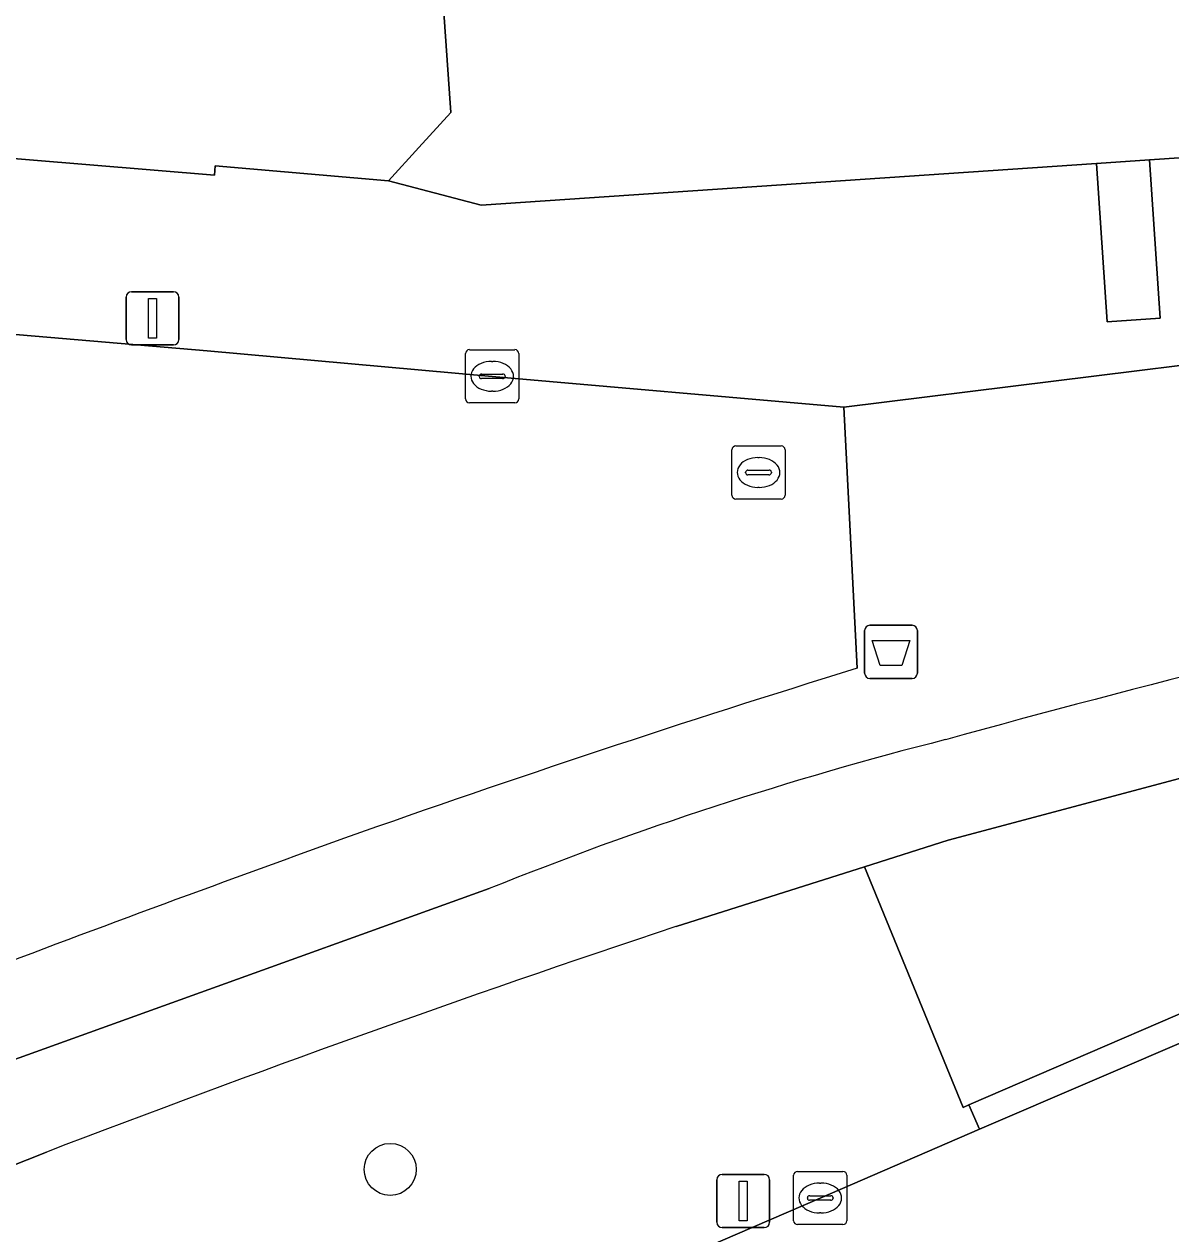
# Model space of a CAD drawing. Extents: x 157320 to 158835, y 386650 to 388491.
# Drawn here: x 157892.96 to 157914.51, y 387804.33 to 387827.05 of the extents above; entities that cross this region are included whole.
import ezdxf

# ---------------------------------------------------------------- set-up
doc = ezdxf.new("R2010")
doc.units = 0
for name, color, linetype in [('IMGEO_Afvalbak', 7, 'Continuous'), ('IMGEO_Berm_groen', 7, 'Continuous'), ('IMGEO_Berm_open', 7, 'Continuous'), ('IMGEO_Boom', 7, 'Continuous'), ('IMGEO_Erf', 7, 'Continuous'), ('IMGEO_Fietspad_open', 7, 'Continuous'), ('IMGEO_Groenvoorziening', 7, 'Continuous'), ('IMGEO_Kolk', 7, 'Continuous'), ('IMGEO_Lichtmast', 7, 'Continuous'), ('IMGEO_Pand', 7, 'Continuous'), ('IMGEO_Parkeervlak_open', 7, 'Continuous'), ('IMGEO_Rijbaan_lokaal_open', 7, 'Continuous'), ('IMGEO_Rioolput', 7, 'Continuous'), ('IMGEO_Voetpad_open', 7, 'Continuous')]:
    doc.layers.add(name, color=color, linetype=linetype)

msp = doc.modelspace()

# ---------------------------------------------------------------- linework, layer by layer
at = {"layer": 'IMGEO_Afvalbak'}
for p, q in [((157908.858, 387815.76), (157909.648, 387815.76)), ((157909.648, 387815.76), (157908.858, 387815.76)), ((157908.758, 387814.86), (157908.758, 387815.66)), ((157908.758, 387815.66), (157908.758, 387814.86)), ((157909.748, 387815.66), (157909.748, 387814.86)), ((157909.748, 387814.86), (157909.748, 387815.66)), ((157909.648, 387814.76), (157908.858, 387814.76)), ((157908.858, 387814.76), (157909.648, 387814.76))]:
    msp.add_line(p, q, dxfattribs=at)
msp.add_lwpolyline([(157908.901, 387815.474), (157909.605, 387815.474), (157909.456, 387815.004), (157909.05, 387815.004), (157908.901, 387815.474)], dxfattribs=at)
for centre, start, end in [((157908.858, 387815.66), 90, 180), ((157908.858, 387815.66), 90, 180), ((157909.648, 387815.66), 0, 90), ((157909.648, 387815.66), 360, 90), ((157908.858, 387814.86), 180, 270), ((157908.858, 387814.86), 180, 270), ((157909.648, 387814.86), 270, 0), ((157909.648, 387814.86), 270, 0)]:
    msp.add_arc(centre, 0.1, start, end, dxfattribs=at)
at = {"layer": 'IMGEO_Berm_groen'}
for points in [[(157907.925, 387805), (157910.914, 387806.295), (157910.717, 387806.75), (157910.611, 387806.704), (157908.755, 387811.225), (157905.213, 387810.103)], [(157893.382, 387805.863), (157881.495, 387801.15), (157879.903, 387800.455), (157878.738, 387799.947), (157879.555, 387797.999)], [(157884.792, 387796.905), (157885.367, 387797.14), (157885.656, 387796.64), (157886.113, 387795.556), (157886.287, 387795.649), (157900.796, 387801.925), (157907.925, 387805)]]:
    msp.add_lwpolyline(points, dxfattribs=at)
msp.add_arc((157995.657, 387539.107), 285.69, 108.45634, 110.97704, dxfattribs=at)
at = {"layer": 'IMGEO_Berm_open'}
for points in [[(157916.648, 387813.407), (157910.329, 387811.724), (157908.755, 387811.225), (157910.611, 387806.704), (157910.717, 387806.75), (157916.872, 387809.404)], [(157917.181, 387808.983), (157916.994, 387809.455), (157916.872, 387809.404), (157910.717, 387806.75), (157910.914, 387806.295)]]:
    msp.add_lwpolyline(points, close=True, dxfattribs=at)
at = {"layer": 'IMGEO_Boom'}
msp.add_circle((157899.843, 387805.538), 0.489, dxfattribs=at)
at = {"layer": 'IMGEO_Erf'}
msp.add_lwpolyline([(157900.825, 387827.632), (157900.981, 387825.39), (157900.379, 387824.733), (157899.808, 387824.109), (157901.552, 387823.654), (157913.114, 387824.434), (157914.112, 387824.501), (157916.906, 387824.69), (157918.702, 387824.811), (157923.977, 387825.167), (157924.124, 387821.809), (157938.347, 387822.906), (157942.323, 387823.248), (157943.839, 387823.388)], dxfattribs=at)
at = {"layer": 'IMGEO_Fietspad_open'}
for points in [[(157905.213, 387810.103), (157908.755, 387811.225), (157910.329, 387811.724), (157916.648, 387813.407)], [(157901.701, 387810.812), (157889.457, 387806.408), (157885.103, 387804.693), (157879.156, 387802.167), (157879.903, 387800.455), (157881.495, 387801.15), (157893.382, 387805.863)]]:
    msp.add_lwpolyline(points, dxfattribs=at)
for centre, radius, start, end in [((157977.423, 387570.302), 252.403, 102.78591, 105.4275), ((157926.873, 387748.211), 67.473, 104.23757, 111.90542), ((157995.657, 387539.107), 285.69, 108.45634, 110.97704)]:
    msp.add_arc(centre, radius, start, end, dxfattribs=at)
at = {"layer": 'IMGEO_Groenvoorziening'}
msp.add_lwpolyline([(157914.112, 387824.501), (157913.114, 387824.434), (157913.315, 387821.459), (157914.313, 387821.527)], close=True, dxfattribs=at)
at = {"layer": 'IMGEO_Kolk'}
for p, q in [((157901.333, 387820.937), (157902.185, 387820.937)), ((157901.258, 387820.011), (157901.258, 387820.863)), ((157901.746, 387820.717), (157901.771, 387820.717)), ((157902.259, 387820.863), (157902.259, 387820.011)), ((157901.56, 387820.48), (157901.958, 387820.48)), ((157901.517, 387820.431), (157901.517, 387820.443)), ((157901.955, 387820.394), (157901.557, 387820.394)), ((157902.001, 387820.443), (157902.001, 387820.431)), ((157901.769, 387820.157), (157901.744, 387820.157)), ((157902.185, 387819.937), (157901.333, 387819.937)), ((157907.498, 387805.501), (157908.35, 387805.501)), ((157907.423, 387804.575), (157907.423, 387805.427)), ((157907.911, 387805.281), (157907.936, 387805.281)), ((157908.424, 387805.427), (157908.424, 387804.575)), ((157907.725, 387805.044), (157908.123, 387805.044)), ((157907.682, 387804.995), (157907.682, 387805.007)), ((157908.12, 387804.958), (157907.722, 387804.958)), ((157908.166, 387805.007), (157908.166, 387804.995)), ((157907.934, 387804.721), (157907.909, 387804.721)), ((157908.35, 387804.501), (157907.498, 387804.501))]:
    msp.add_line(p, q, dxfattribs=at)
for points in [[(157901.333, 387820.937), (157902.185, 387820.937)], [(157901.258, 387820.011), (157901.258, 387820.863)], [(157902.259, 387820.863), (157902.259, 387820.011)], [(157902.185, 387819.937), (157901.333, 387819.937)], [(157907.498, 387805.501), (157908.35, 387805.501)], [(157907.423, 387804.575), (157907.423, 387805.427)], [(157908.424, 387805.427), (157908.424, 387804.575)], [(157908.35, 387804.501), (157907.498, 387804.501)]]:
    msp.add_lwpolyline(points, dxfattribs=at)
for centre, radius, start, end in [((157901.335, 387820.861), 0.0765, 91.552, 178.448), ((157901.335, 387820.861), 0.0765, 91.552, 178.448), ((157902.183, 387820.861), 0.0765, 1.552, 88.448), ((157902.183, 387820.861), 0.0765, 1.552, 88.448), ((157901.557, 387820.44), 0.0403, 85.8775, 175.7526), ((157901.962, 387820.442), 0.0386, 1.7309, 96.639), ((157901.554, 387820.43), 0.0366, 178.938, 274.7102), ((157901.958, 387820.437), 0.043, 264.8664, 352.4533), ((157901.335, 387820.013), 0.0765, 181.552, 268.448), ((157901.335, 387820.013), 0.0765, 181.552, 268.448), ((157902.183, 387820.013), 0.0765, 271.552, 358.448), ((157902.183, 387820.013), 0.0765, 271.552, 358.448), ((157907.5, 387805.425), 0.0765, 91.552, 178.448), ((157907.5, 387805.425), 0.0765, 91.552, 178.448), ((157908.348, 387805.425), 0.0765, 1.552, 88.448), ((157908.348, 387805.425), 0.0765, 1.552, 88.448), ((157907.722, 387805.004), 0.0403, 85.8775, 175.7526), ((157908.127, 387805.006), 0.0386, 1.7309, 96.639), ((157907.719, 387804.994), 0.0366, 178.938, 274.7102), ((157908.123, 387805.001), 0.043, 264.8664, 352.4533), ((157907.5, 387804.577), 0.0765, 181.552, 268.448), ((157907.5, 387804.577), 0.0765, 181.552, 268.448), ((157908.348, 387804.577), 0.0765, 271.552, 358.448), ((157908.348, 387804.577), 0.0765, 271.552, 358.448)]:
    msp.add_arc(centre, radius, start, end, dxfattribs=at)
for centre, major_axis, ratio, start_param, end_param in [((157901.745, 387820.437), (-0.387, 0.002), 0.722429, 4.712389, 7.853982), ((157901.77, 387820.437), (-0.39, 0.002), 0.717154, 1.570796, 4.712389), ((157907.91, 387805.001), (-0.387, 0.002), 0.722429, 4.712389, 7.853982), ((157907.935, 387805.001), (-0.39, 0.002), 0.717154, 1.570796, 4.712389)]:
    msp.add_ellipse(centre, major_axis=major_axis, ratio=ratio, start_param=start_param, end_param=end_param, dxfattribs=at)
at = {"layer": 'IMGEO_Lichtmast'}
for p, q in [((157894.88, 387821.126), (157894.88, 387821.926)), ((157894.88, 387821.926), (157894.88, 387821.126)), ((157894.98, 387822.026), (157895.77, 387822.026)), ((157895.77, 387822.026), (157894.98, 387822.026)), ((157895.87, 387821.926), (157895.87, 387821.126)), ((157895.87, 387821.126), (157895.87, 387821.926)), ((157895.77, 387821.026), (157894.98, 387821.026)), ((157894.98, 387821.026), (157895.77, 387821.026)), ((157905.981, 387804.545), (157905.981, 387805.345)), ((157905.981, 387805.345), (157905.981, 387804.545)), ((157906.081, 387805.445), (157906.871, 387805.445)), ((157906.871, 387805.445), (157906.081, 387805.445)), ((157906.971, 387805.345), (157906.971, 387804.545)), ((157906.971, 387804.545), (157906.971, 387805.345)), ((157906.871, 387804.445), (157906.081, 387804.445)), ((157906.081, 387804.445), (157906.871, 387804.445))]:
    msp.add_line(p, q, dxfattribs=at)
for points in [[(157895.3, 387821.901), (157895.45, 387821.901), (157895.45, 387821.151), (157895.3, 387821.151), (157895.3, 387821.901)], [(157906.401, 387805.32), (157906.551, 387805.32), (157906.551, 387804.57), (157906.401, 387804.57), (157906.401, 387805.32)]]:
    msp.add_lwpolyline(points, dxfattribs=at)
for centre, start, end in [((157894.98, 387821.926), 90, 180), ((157894.98, 387821.926), 90, 180), ((157895.77, 387821.926), 0, 90), ((157895.77, 387821.926), 360, 90), ((157894.98, 387821.126), 180, 270), ((157894.98, 387821.126), 180, 270), ((157895.77, 387821.126), 270, 0), ((157895.77, 387821.126), 270, 0), ((157906.081, 387805.345), 90, 180), ((157906.081, 387805.345), 90, 180), ((157906.871, 387805.345), 0, 90), ((157906.871, 387805.345), 360, 90), ((157906.081, 387804.545), 180, 270), ((157906.081, 387804.545), 180, 270), ((157906.871, 387804.545), 270, 0), ((157906.871, 387804.545), 270, 0)]:
    msp.add_arc(centre, 0.1, start, end, dxfattribs=at)
at = {"layer": 'IMGEO_Pand'}
msp.add_lwpolyline([(157901.052, 387842.051), (157900.862, 387842.062), (157897.652, 387842.245), (157897.139, 387833.242), (157887.654, 387834.069), (157887.941, 387837.357), (157884.682, 387837.641), (157883.61, 387825.287), (157896.541, 387824.213), (157896.556, 387824.393), (157899.808, 387824.109), (157900.379, 387824.733), (157900.981, 387825.39), (157900.825, 387827.632)], close=True, dxfattribs=at)
at = {"layer": 'IMGEO_Parkeervlak_open'}
msp.add_lwpolyline([(157908.619, 387814.952), (157908.364, 387819.858), (157901.758, 387820.436), (157896.401, 387820.916), (157885.231, 387821.869), (157878.598, 387822.464)], dxfattribs=at)
for centre, radius, start, end in [((157981.423, 387579.181), 246.756, 107.16025, 109.51683), ((158031.849, 387441.514), 393.362, 109.74068, 111.98577)]:
    msp.add_arc(centre, radius, start, end, dxfattribs=at)
at = {"layer": 'IMGEO_Rijbaan_lokaal_open'}
msp.add_lwpolyline([(157926.454, 387810.082), (157924.132, 387811.179), (157923.463, 387811.495), (157923.037, 387811.549), (157917.181, 387808.983), (157910.914, 387806.295), (157907.925, 387805), (157900.796, 387801.925), (157886.287, 387795.649), (157886.113, 387795.556), (157867.367, 387787.314), (157863.788, 387785.721), (157848.855, 387779.149), (157843.258, 387776.704), (157831.537, 387771.565), (157825.018, 387768.678)], dxfattribs=at)
at = {"layer": 'IMGEO_Rioolput'}
for p, q in [((157906.338, 387819.13), (157907.19, 387819.13)), ((157906.263, 387818.204), (157906.263, 387819.056)), ((157906.751, 387818.91), (157906.776, 387818.91)), ((157907.264, 387819.056), (157907.264, 387818.204)), ((157906.565, 387818.673), (157906.963, 387818.673)), ((157906.522, 387818.624), (157906.522, 387818.636)), ((157906.96, 387818.587), (157906.562, 387818.587)), ((157907.006, 387818.636), (157907.006, 387818.624)), ((157906.774, 387818.35), (157906.749, 387818.35)), ((157907.19, 387818.13), (157906.338, 387818.13))]:
    msp.add_line(p, q, dxfattribs=at)
for points in [[(157906.338, 387819.13), (157907.19, 387819.13)], [(157906.263, 387818.204), (157906.263, 387819.056)], [(157907.264, 387819.056), (157907.264, 387818.204)], [(157907.19, 387818.13), (157906.338, 387818.13)]]:
    msp.add_lwpolyline(points, dxfattribs=at)
for centre, radius, start, end in [((157906.34, 387819.054), 0.0765, 91.552, 178.448), ((157906.34, 387819.054), 0.0765, 91.552, 178.448), ((157907.188, 387819.054), 0.0765, 1.552, 88.448), ((157907.188, 387819.054), 0.0765, 1.552, 88.448), ((157906.562, 387818.633), 0.0403, 85.8775, 175.7526), ((157906.967, 387818.635), 0.0386, 1.7309, 96.639), ((157906.559, 387818.623), 0.0366, 178.938, 274.7102), ((157906.963, 387818.63), 0.043, 264.8664, 352.4533), ((157906.34, 387818.206), 0.0765, 181.552, 268.448), ((157906.34, 387818.206), 0.0765, 181.552, 268.448), ((157907.188, 387818.206), 0.0765, 271.552, 358.448), ((157907.188, 387818.206), 0.0765, 271.552, 358.448)]:
    msp.add_arc(centre, radius, start, end, dxfattribs=at)
for centre, major_axis, ratio, start_param, end_param in [((157906.75, 387818.63), (-0.387, 0.002), 0.722429, 4.712389, 7.853982), ((157906.775, 387818.63), (-0.39, 0.002), 0.717154, 1.570796, 4.712389)]:
    msp.add_ellipse(centre, major_axis=major_axis, ratio=ratio, start_param=start_param, end_param=end_param, dxfattribs=at)
at = {"layer": 'IMGEO_Voetpad_open'}
for points in [[(157879.684, 387826.898), (157879.675, 387826.883), (157878.598, 387822.464), (157885.231, 387821.869), (157896.401, 387820.916), (157901.758, 387820.436), (157908.364, 387819.858), (157924.124, 387821.809), (157923.977, 387825.167), (157918.702, 387824.811), (157918.932, 387821.41), (157917.136, 387821.289), (157916.906, 387824.69), (157914.112, 387824.501), (157914.313, 387821.527), (157913.315, 387821.459), (157913.114, 387824.434)], [(158000, 387826.708), (157967.86, 387825.005), (157965.054, 387824.804), (157960.865, 387824.435), (157956.973, 387824.039), (157951.256, 387823.424), (157950.964, 387823.399), (157950.927, 387823.773), (157946.542, 387823.54), (157943.839, 387823.388), (157942.323, 387823.248), (157938.347, 387822.906), (157924.124, 387821.809), (157908.364, 387819.858), (157908.619, 387814.952)], [(157913.114, 387824.434), (157901.552, 387823.654), (157899.808, 387824.109), (157896.556, 387824.393), (157896.541, 387824.213), (157883.61, 387825.287), (157880.666, 387825.61)], [(157879.156, 387802.167), (157885.103, 387804.693), (157889.457, 387806.408), (157901.701, 387810.812)]]:
    msp.add_lwpolyline(points, dxfattribs=at)
for centre, radius, start, end in [((157977.423, 387570.302), 252.403, 102.78591, 105.4275), ((157981.423, 387579.181), 246.756, 107.16025, 109.51683), ((157926.873, 387748.211), 67.473, 104.23757, 111.90542), ((158031.849, 387441.514), 393.362, 109.74068, 111.98577)]:
    msp.add_arc(centre, radius, start, end, dxfattribs=at)

doc.saveas('drawing.dxf')
